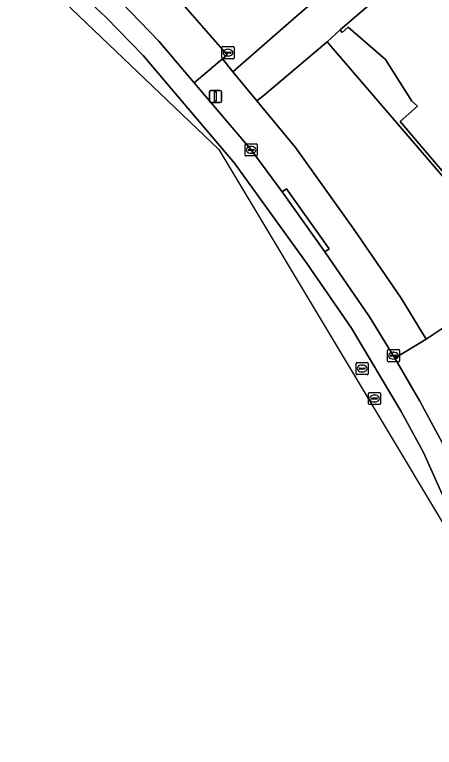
# Model space of a CAD drawing. Extents: x 163683 to 164494, y 382709 to 383872.
# Drawn here: x 163806 to 163840.5, y 383721.7 to 383781.9 of the extents above; entities that cross this region are included whole.
import ezdxf

# ---------------------------------------------------------------- set-up
doc = ezdxf.new("R2010")
doc.units = 0
for name, color, linetype in [('IMGEO_Groenvoorziening', 7, 'Continuous'), ('IMGEO_Hek', 7, 'Continuous'), ('IMGEO_Kolk', 7, 'Continuous'), ('IMGEO_Lichtmast', 7, 'Continuous'), ('IMGEO_Pand', 7, 'Continuous'), ('IMGEO_Parkeervlak_gesloten', 7, 'Continuous'), ('IMGEO_Parkeervlak_open', 7, 'Continuous'), ('IMGEO_Rijbaan_lokaal_gesloten', 7, 'Continuous'), ('IMGEO_Rijbaan_lokaal_open', 7, 'Continuous'), ('IMGEO_Rioolput', 7, 'Continuous'), ('IMGEO_Voetpad_open', 7, 'Continuous')]:
    doc.layers.add(name, color=color, linetype=linetype)

msp = doc.modelspace()

# ---------------------------------------------------------------- linework, layer by layer
at = {"layer": 'IMGEO_Groenvoorziening'}
msp.add_lwpolyline([(163825.89, 383774.832), (163826.512, 383775.344), (163831.655, 383779.691), (163832.723, 383780.672), (163838.926, 383786.008), (163853.922, 383810.374), (163852.935, 383810.766), (163848.705, 383812.444), (163843.702, 383799.36), (163842.395, 383796.689), (163839.489, 383792.052), (163837.73, 383789.745), (163835.586, 383787.358), (163828.907, 383781.575), (163823.914, 383777.229)], close=True, dxfattribs=at)
at = {"layer": 'IMGEO_Hek'}
msp.add_lwpolyline([(163826.512, 383775.344), (163831.655, 383779.691)], dxfattribs=at)
at = {"layer": 'IMGEO_Kolk'}
for p, q in [((163823.012, 383778.372), (163823.012, 383779.224)), ((163823.087, 383779.298), (163823.939, 383779.298)), ((163823.5, 383779.078), (163823.525, 383779.078)), ((163824.013, 383779.224), (163824.013, 383778.372)), ((163823.271, 383778.792), (163823.271, 383778.804)), ((163823.709, 383778.755), (163823.311, 383778.755)), ((163823.314, 383778.841), (163823.712, 383778.841)), ((163823.523, 383778.518), (163823.498, 383778.518)), ((163823.755, 383778.804), (163823.755, 383778.792)), ((163823.939, 383778.298), (163823.087, 383778.298)), ((163824.914, 383770.377), (163824.914, 383771.229)), ((163824.989, 383771.303), (163825.841, 383771.303)), ((163825.915, 383771.229), (163825.915, 383770.377)), ((163825.173, 383770.797), (163825.173, 383770.809)), ((163825.611, 383770.76), (163825.213, 383770.76)), ((163825.216, 383770.846), (163825.614, 383770.846)), ((163825.402, 383771.083), (163825.427, 383771.083)), ((163825.657, 383770.809), (163825.657, 383770.797)), ((163825.841, 383770.303), (163824.989, 383770.303)), ((163825.425, 383770.523), (163825.4, 383770.523)), ((163836.622, 383753.459), (163836.622, 383754.311)), ((163836.697, 383754.385), (163837.549, 383754.385)), ((163837.623, 383754.311), (163837.623, 383753.459)), ((163836.881, 383753.879), (163836.881, 383753.891)), ((163837.319, 383753.842), (163836.921, 383753.842)), ((163836.924, 383753.928), (163837.322, 383753.928)), ((163837.11, 383754.165), (163837.135, 383754.165)), ((163837.365, 383753.891), (163837.365, 383753.879)), ((163837.549, 383753.385), (163836.697, 383753.385)), ((163837.133, 383753.605), (163837.108, 383753.605))]:
    msp.add_line(p, q, dxfattribs=at)
for points in [[(163823.012, 383778.372), (163823.012, 383779.224)], [(163823.087, 383779.298), (163823.939, 383779.298)], [(163824.013, 383779.224), (163824.013, 383778.372)], [(163823.939, 383778.298), (163823.087, 383778.298)], [(163824.914, 383770.377), (163824.914, 383771.229)], [(163824.989, 383771.303), (163825.841, 383771.303)], [(163825.915, 383771.229), (163825.915, 383770.377)], [(163825.841, 383770.303), (163824.989, 383770.303)], [(163836.622, 383753.459), (163836.622, 383754.311)], [(163836.697, 383754.385), (163837.549, 383754.385)], [(163837.623, 383754.311), (163837.623, 383753.459)], [(163837.549, 383753.385), (163836.697, 383753.385)]]:
    msp.add_lwpolyline(points, dxfattribs=at)
for centre, radius, start, end in [((163823.089, 383779.222), 0.0765, 91.55205, 178.44795), ((163823.089, 383779.222), 0.0765, 91.55205, 178.44795), ((163823.937, 383779.222), 0.0765, 1.55205, 88.44795), ((163823.937, 383779.222), 0.0765, 1.55205, 88.44795), ((163823.089, 383778.374), 0.0765, 181.55205, 268.44795), ((163823.089, 383778.374), 0.0765, 181.55205, 268.44795), ((163823.311, 383778.801), 0.0403, 85.87752, 175.75265), ((163823.308, 383778.791), 0.0366, 178.93798, 274.71019), ((163823.712, 383778.798), 0.043, 264.86636, 352.45326), ((163823.716, 383778.803), 0.0386, 1.73085, 96.63898), ((163823.937, 383778.374), 0.0765, 271.55205, 358.44795), ((163823.937, 383778.374), 0.0765, 271.55205, 358.44795), ((163824.991, 383771.227), 0.0765, 91.55205, 178.44795), ((163824.991, 383771.227), 0.0765, 91.55205, 178.44795), ((163825.839, 383771.227), 0.0765, 1.55205, 88.44795), ((163825.839, 383771.227), 0.0765, 1.55205, 88.44795), ((163825.213, 383770.806), 0.0403, 85.87752, 175.75265), ((163825.21, 383770.796), 0.0366, 178.93798, 274.71019), ((163825.614, 383770.803), 0.043, 264.86636, 352.45326), ((163825.618, 383770.808), 0.0386, 1.73085, 96.63898), ((163824.991, 383770.379), 0.0765, 181.55205, 268.44795), ((163824.991, 383770.379), 0.0765, 181.55205, 268.44795), ((163825.839, 383770.379), 0.0765, 271.55205, 358.44795), ((163825.839, 383770.379), 0.0765, 271.55205, 358.44795), ((163836.699, 383754.309), 0.0765, 91.55205, 178.44795), ((163836.699, 383754.309), 0.0765, 91.55205, 178.44795), ((163837.547, 383754.309), 0.0765, 1.55205, 88.44795), ((163837.547, 383754.309), 0.0765, 1.55205, 88.44795), ((163836.921, 383753.888), 0.0403, 85.87752, 175.75265), ((163836.918, 383753.878), 0.0366, 178.93798, 274.71019), ((163837.322, 383753.885), 0.043, 264.86636, 352.45326), ((163837.326, 383753.89), 0.0386, 1.73085, 96.63898), ((163836.699, 383753.461), 0.0765, 181.55205, 268.44795), ((163836.699, 383753.461), 0.0765, 181.55205, 268.44795), ((163837.547, 383753.461), 0.0765, 271.55205, 358.44795), ((163837.547, 383753.461), 0.0765, 271.55205, 358.44795)]:
    msp.add_arc(centre, radius, start, end, dxfattribs=at)
for centre, major_axis, ratio, start_param, end_param in [((163823.499, 383778.798), (-0.387, 0.002), 0.722429, 4.712389, 7.853982), ((163823.524, 383778.798), (-0.39, 0.002), 0.717154, 1.570796, 4.712389), ((163825.401, 383770.803), (-0.387, 0.002), 0.722429, 4.712389, 7.853982), ((163825.426, 383770.803), (-0.39, 0.002), 0.717154, 1.570796, 4.712389), ((163837.109, 383753.885), (-0.387, 0.002), 0.722429, 4.712389, 7.853982), ((163837.134, 383753.885), (-0.39, 0.002), 0.717154, 1.570796, 4.712389)]:
    msp.add_ellipse(centre, major_axis=major_axis, ratio=ratio, start_param=start_param, end_param=end_param, dxfattribs=at)
at = {"layer": 'IMGEO_Lichtmast'}
for p, q in [((163821.983, 383774.796), (163821.983, 383775.596)), ((163821.983, 383775.596), (163821.983, 383774.796)), ((163822.083, 383775.696), (163822.873, 383775.696)), ((163822.873, 383775.696), (163822.083, 383775.696)), ((163822.973, 383775.596), (163822.973, 383774.796)), ((163822.973, 383774.796), (163822.973, 383775.596)), ((163822.873, 383774.696), (163822.083, 383774.696)), ((163822.083, 383774.696), (163822.873, 383774.696))]:
    msp.add_line(p, q, dxfattribs=at)
msp.add_lwpolyline([(163822.403, 383775.571), (163822.553, 383775.571), (163822.553, 383774.821), (163822.403, 383774.821), (163822.403, 383775.571)], dxfattribs=at)
for centre, start, end in [((163822.083, 383775.596), 90, 180), ((163822.083, 383775.596), 90, 180), ((163822.873, 383775.596), 0, 90), ((163822.873, 383775.596), 360, 90), ((163822.083, 383774.796), 180, 270), ((163822.083, 383774.796), 180, 270), ((163822.873, 383774.796), 270, 0), ((163822.873, 383774.796), 270, 0)]:
    msp.add_arc(centre, 0.1, start, end, dxfattribs=at)
at = {"layer": 'IMGEO_Pand'}
msp.add_lwpolyline([(163865.135, 383780.044), (163876.456, 383798.457), (163854.781, 383811.77), (163853.922, 383810.374), (163838.926, 383786.008), (163832.723, 383780.672), (163832.896, 383780.465), (163833.394, 383780.882), (163836.458, 383778.235), (163838.627, 383774.815), (163839.09, 383774.404), (163837.662, 383773.139), (163842.198, 383767.82), (163843.682, 383769.085), (163844.033, 383768.521), (163847.091, 383765.886), (163849.26, 383762.441), (163848.739, 383761.97), (163848.915, 383761.792), (163855.156, 383767.19), (163862.096, 383775.102)], close=True, dxfattribs=at)
at = {"layer": 'IMGEO_Parkeervlak_gesloten'}
msp.add_lwpolyline([(163819.981, 383782.565), (163823.431, 383778.607), (163823.047, 383778.282), (163823.914, 383777.229), (163828.907, 383781.575), (163835.586, 383787.358)], dxfattribs=at)
at = {"layer": 'IMGEO_Parkeervlak_open'}
msp.add_lwpolyline([(163829.049, 383770.998), (163833.853, 383764.293), (163837.738, 383758.62), (163839.815, 383755.243), (163846.966, 383760.023), (163847.274, 383759.678), (163849.198, 383761.334), (163848.838, 383761.727), (163847.824, 383760.87), (163831.655, 383779.691), (163826.512, 383775.344), (163825.89, 383774.832)], close=True, dxfattribs=at)
at = {"layer": 'IMGEO_Rijbaan_lokaal_gesloten'}
msp.add_lwpolyline([(163807.546, 383787.262), (163813.48, 383781.718), (163816.524, 383778.56), (163824.043, 383769.715), (163830.03, 383761.425), (163833.676, 383756.135), (163837.753, 383749.298), (163839.574, 383745.911), (163845.783, 383732.111), (163846.266, 383730.801), (163847.911, 383731.427), (163847.401, 383732.779), (163841.144, 383746.686), (163839.28, 383750.154), (163837.227, 383753.673), (163835.144, 383757.088), (163831.464, 383762.429), (163827.97, 383767.347), (163825.415, 383770.803), (163820.722, 383776.321), (163817.822, 383779.735), (163814.709, 383782.965)], dxfattribs=at)
at = {"layer": 'IMGEO_Rijbaan_lokaal_open'}
for points in [[(163738.87, 383827.991), (163745.323, 383824.848), (163764.758, 383813.738), (163797.329, 383795.12), (163822.76, 383770.824), (163844.191, 383735.094), (163845.095, 383730.355), (163845.095, 383730.355), (163846.266, 383730.801), (163845.783, 383732.111), (163839.574, 383745.911), (163837.753, 383749.298), (163833.676, 383756.135), (163830.03, 383761.425), (163824.043, 383769.715), (163816.524, 383778.56), (163813.48, 383781.718), (163807.546, 383787.262), (163798.931, 383794.322), (163795.704, 383796.724), (163795.004, 383797.358), (163791.495, 383801.152)], [(163948.908, 383721.683), (163931.552, 383727.804), (163916.032, 383733.324), (163897.939, 383739.766), (163882.371, 383745.285), (163869.054, 383750), (163864.962, 383751.449), (163859.602, 383753.321), (163847.274, 383759.678), (163846.966, 383760.023), (163839.815, 383755.243), (163837.227, 383753.673), (163839.28, 383750.154), (163841.144, 383746.686), (163843.826, 383747.986), (163843.353, 383749.027), (163847.474, 383751.339)]]:
    msp.add_lwpolyline(points, dxfattribs=at)
at = {"layer": 'IMGEO_Rioolput'}
for p, q in [((163834.04, 383752.399), (163834.04, 383753.251)), ((163834.115, 383753.325), (163834.967, 383753.325)), ((163834.528, 383753.105), (163834.553, 383753.105)), ((163835.041, 383753.251), (163835.041, 383752.399)), ((163834.299, 383752.819), (163834.299, 383752.831)), ((163834.737, 383752.782), (163834.339, 383752.782)), ((163834.342, 383752.868), (163834.74, 383752.868)), ((163834.551, 383752.545), (163834.526, 383752.545)), ((163834.783, 383752.831), (163834.783, 383752.819)), ((163834.967, 383752.325), (163834.115, 383752.325)), ((163835.057, 383749.937), (163835.057, 383750.789)), ((163835.132, 383750.863), (163835.984, 383750.863)), ((163836.058, 383750.789), (163836.058, 383749.937)), ((163835.316, 383750.357), (163835.316, 383750.369)), ((163835.754, 383750.32), (163835.356, 383750.32)), ((163835.359, 383750.406), (163835.757, 383750.406)), ((163835.568, 383750.083), (163835.543, 383750.083)), ((163835.545, 383750.643), (163835.57, 383750.643)), ((163835.8, 383750.369), (163835.8, 383750.357)), ((163835.984, 383749.863), (163835.132, 383749.863))]:
    msp.add_line(p, q, dxfattribs=at)
for points in [[(163834.04, 383752.399), (163834.04, 383753.251)], [(163834.115, 383753.325), (163834.967, 383753.325)], [(163835.041, 383753.251), (163835.041, 383752.399)], [(163834.967, 383752.325), (163834.115, 383752.325)], [(163835.057, 383749.937), (163835.057, 383750.789)], [(163835.132, 383750.863), (163835.984, 383750.863)], [(163836.058, 383750.789), (163836.058, 383749.937)], [(163835.984, 383749.863), (163835.132, 383749.863)]]:
    msp.add_lwpolyline(points, dxfattribs=at)
for centre, radius, start, end in [((163834.117, 383753.249), 0.0765, 91.55205, 178.44795), ((163834.117, 383753.249), 0.0765, 91.55205, 178.44795), ((163834.965, 383753.249), 0.0765, 1.55205, 88.44795), ((163834.965, 383753.249), 0.0765, 1.55205, 88.44795), ((163834.339, 383752.828), 0.0403, 85.87752, 175.75265), ((163834.336, 383752.818), 0.0366, 178.93798, 274.71019), ((163834.74, 383752.825), 0.043, 264.86636, 352.45326), ((163834.744, 383752.83), 0.0386, 1.73085, 96.63898), ((163834.117, 383752.401), 0.0765, 181.55205, 268.44795), ((163834.117, 383752.401), 0.0765, 181.55205, 268.44795), ((163834.965, 383752.401), 0.0765, 271.55205, 358.44795), ((163834.965, 383752.401), 0.0765, 271.55205, 358.44795), ((163835.134, 383750.787), 0.0765, 91.55205, 178.44795), ((163835.134, 383750.787), 0.0765, 91.55205, 178.44795), ((163835.982, 383750.787), 0.0765, 1.55205, 88.44795), ((163835.982, 383750.787), 0.0765, 1.55205, 88.44795), ((163835.356, 383750.366), 0.0403, 85.87752, 175.75265), ((163835.353, 383750.356), 0.0366, 178.93798, 274.71019), ((163835.757, 383750.363), 0.043, 264.86636, 352.45326), ((163835.761, 383750.368), 0.0386, 1.73085, 96.63898), ((163835.134, 383749.939), 0.0765, 181.55205, 268.44795), ((163835.134, 383749.939), 0.0765, 181.55205, 268.44795), ((163835.982, 383749.939), 0.0765, 271.55205, 358.44795), ((163835.982, 383749.939), 0.0765, 271.55205, 358.44795)]:
    msp.add_arc(centre, radius, start, end, dxfattribs=at)
for centre, major_axis, ratio, start_param, end_param in [((163834.527, 383752.825), (-0.387, 0.002), 0.722429, 4.712389, 7.853982), ((163834.552, 383752.825), (-0.39, 0.002), 0.717154, 1.570796, 4.712389), ((163835.544, 383750.363), (-0.387, 0.002), 0.722429, 4.712389, 7.853982), ((163835.569, 383750.363), (-0.39, 0.002), 0.717154, 1.570796, 4.712389)]:
    msp.add_ellipse(centre, major_axis=major_axis, ratio=ratio, start_param=start_param, end_param=end_param, dxfattribs=at)
at = {"layer": 'IMGEO_Voetpad_open'}
for points in [[(163823.431, 383778.607), (163819.981, 383782.565), (163817.155, 383785.459), (163817.124, 383785.488), (163816.798, 383785.13), (163814.709, 383782.965), (163817.822, 383779.735), (163820.722, 383776.321), (163823.047, 383778.282)], [(163831.655, 383779.691), (163847.824, 383760.87), (163848.838, 383761.727), (163848.915, 383761.792), (163848.739, 383761.97), (163849.26, 383762.441), (163847.091, 383765.886), (163844.033, 383768.521), (163843.682, 383769.085), (163842.198, 383767.82), (163837.662, 383773.139), (163839.09, 383774.404), (163838.627, 383774.815), (163836.458, 383778.235), (163833.394, 383780.882), (163832.896, 383780.465), (163832.723, 383780.672)], [(163823.914, 383777.229), (163823.047, 383778.282), (163820.722, 383776.321), (163825.415, 383770.803), (163827.97, 383767.347), (163828.317, 383767.612), (163831.833, 383762.661), (163831.464, 383762.429), (163835.144, 383757.088), (163837.227, 383753.673), (163839.815, 383755.243), (163837.738, 383758.62), (163833.853, 383764.293), (163829.049, 383770.998), (163825.89, 383774.832)], [(163831.464, 383762.429), (163831.833, 383762.661), (163828.317, 383767.612), (163827.97, 383767.347)]]:
    msp.add_lwpolyline(points, close=True, dxfattribs=at)

doc.saveas('drawing.dxf')
